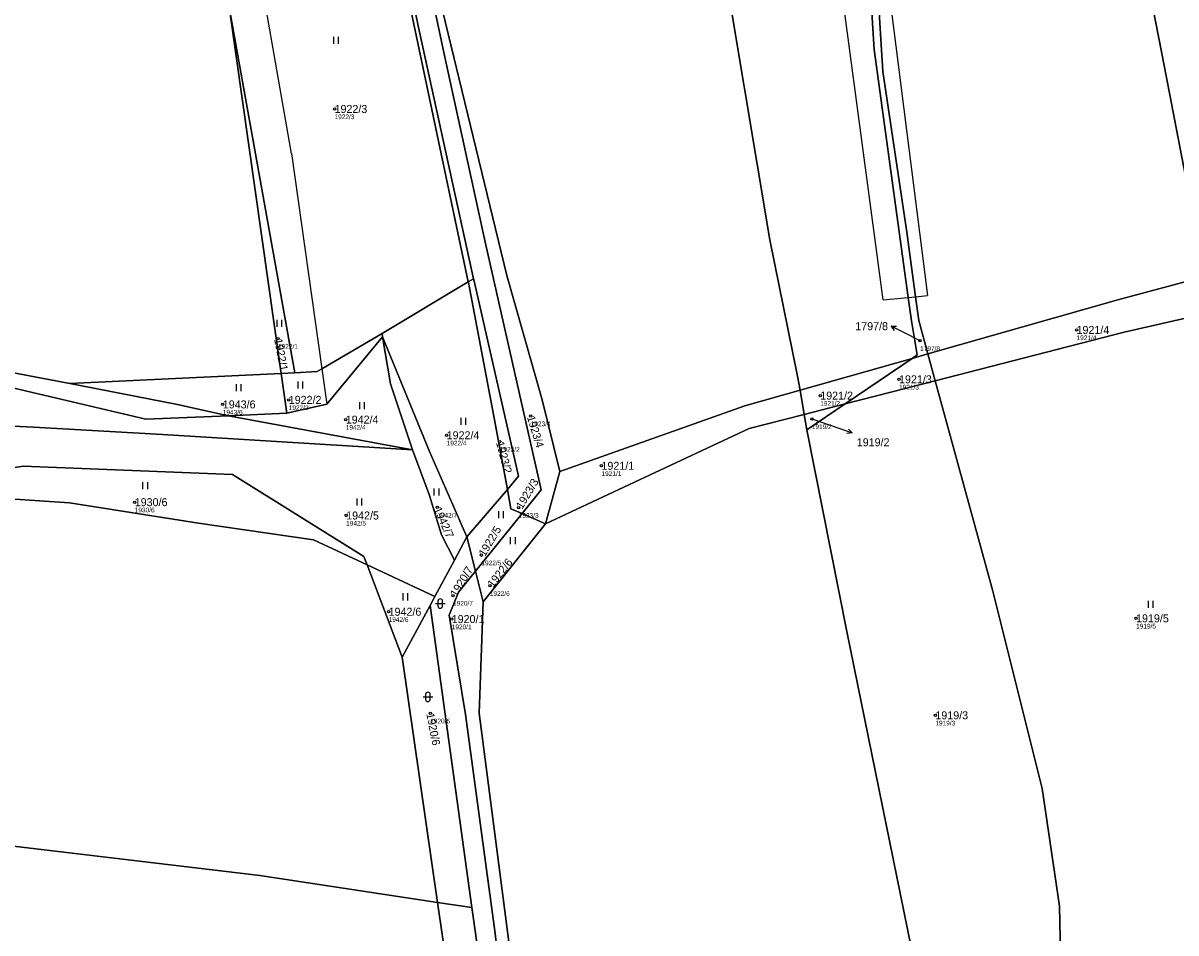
# Model space of a CAD drawing. Extents: x -762274 to -759271, y -1061928 to -1059060.
# Drawn here: x -761266.1 to -761021.1, y -1061226.2 to -1061032.8 of the extents above; entities that cross this region are included whole.
import ezdxf

# ---------------------------------------------------------------- set-up
doc = ezdxf.new("R2010")
doc.units = 0
for name, color, linetype in [('Definiční body', 7, 'Continuous'), ('Hranice parcel', 7, 'Continuous'), ('Parcelní čísla', 7, 'Continuous'), ('Polygon parcely', 7, 'Continuous'), ('Pop  PČ popisy', 7, 'Continuous'), ('Vnitřní kresba', 7, 'Continuous'), ('Značky kultur', 7, 'Continuous')]:
    doc.layers.add(name, color=color, linetype=linetype)

msp = doc.modelspace()

# ---------------------------------------------------------------- linework, layer by layer
at = {"layer": 'Definiční body'}
for centre in [(-761199.9, -1061051.11), (-761042.26, -1061098.08), (-761211.91, -1061099.92), (-761075.49, -1061100.38), (-761079.97, -1061108.57), (-761209.63, -1061112.93), (-761096.71, -1061112.03), (-761223.64, -1061113.9), (-761197.52, -1061117.13), (-761158.22, -1061116.37), (-761098.49, -1061116.98), (-761176.08, -1061120.46), (-761164.79, -1061121.79), (-761143.19, -1061126.95), (-761242.35, -1061134.68), (-761197.43, -1061137.51), (-761178.08, -1061135.8), (-761160.76, -1061135.84), (-761168.69, -1061145.94), (-761166.9, -1061152.44), (-761174.73, -1061154.52), (-761188.41, -1061157.97), (-761175.01, -1061159.52), (-761029.61, -1061159.37), (-761179.58, -1061179.53), (-761072.25, -1061179.98)]:
    msp.add_circle(centre, 0.25, dxfattribs=at)
at = {"layer": 'Hranice parcel'}
for p, q in [((-761222.24, -1061029.91), (-761211.23, -1061107.35)), ((-761208.36, -1061107.21), (-761222.24, -1061029.91)), ((-761189.78, -1061098.8), (-761171.5, -1061087.86)), ((-761171.5, -1061087.86), (-761170.37, -1061087.19)), ((-761189.69, -1061099.55), (-761189.78, -1061098.8)), ((-761077.2, -1061104.12), (-761073.84, -1061103.17)), ((-761072.28, -1061108.86), (-761073.84, -1061103.17)), ((-761101, -1061110.89), (-761077.2, -1061104.12)), ((-761091.45, -1061113.79), (-761077.2, -1061104.12)), ((-761256.17, -1061109.48), (-761211.23, -1061107.35)), ((-761211.23, -1061107.35), (-761208.36, -1061107.21)), ((-761211.23, -1061107.35), (-761210.03, -1061115.77)), ((-761072.28, -1061108.86), (-761091.45, -1061113.79)), ((-761100.11, -1061116.02), (-761101, -1061110.89)), ((-761091.45, -1061113.79), (-761100.11, -1061116.02)), ((-761099.54, -1061119.28), (-761091.45, -1061113.79)), ((-761210.03, -1061115.77), (-761222.41, -1061116.3)), ((-761183.34, -1061123.56), (-761222.41, -1061116.3)), ((-761099.54, -1061119.28), (-761100.11, -1061116.02)), ((-761152.03, -1061128.18), (-761155.05, -1061139.28)), ((-761171.79, -1061142.05), (-761163.19, -1061131.95)), ((-761169.95, -1061149.31), (-761160.07, -1061137.09)), ((-761155.05, -1061139.28), (-761160.07, -1061137.09)), ((-761155.05, -1061139.28), (-761168.3, -1061155.84)), ((-761171.79, -1061142.05), (-761174.45, -1061147.02)), ((-761169.95, -1061149.31), (-761171.79, -1061142.05)), ((-761174.45, -1061147.02), (-761178.58, -1061154.73)), ((-761192.99, -1061148.01), (-761178.58, -1061154.73)), ((-761185.5, -1061167.65), (-761192.99, -1061148.01)), ((-761168.3, -1061155.84), (-761169.95, -1061149.31)), ((-761178.58, -1061154.73), (-761179.62, -1061156.67)), ((-761179.62, -1061156.67), (-761185.5, -1061167.65)), ((-761170.7, -1061220.84), (-761179.62, -1061156.67)), ((-761178, -1061219.74), (-761185.5, -1061167.65)), ((-761178, -1061219.74), (-761170.7, -1061220.84)), ((-761170.7, -1061220.84), (-761160.65, -1061291.7))]:
    msp.add_line(p, q, dxfattribs=at)
for points in [[(-761170.37, -1061087.19), (-761182.15, -1061033.41), (-761192.81, -1060981.17), (-761201.58, -1060939.61), (-761207.64, -1060866.93)], [(-761014.97, -1061086.68), (-761023.67, -1061041.9), (-761028.31, -1061017.87), (-761031.24, -1060999.37), (-761036.6, -1060971.18), (-761038.06, -1060961.47), (-761048.36, -1060907.39), (-761050.73, -1060893.26), (-761054.02, -1060875.83)], [(-761101, -1061110.89), (-761101.52, -1061107.93), (-761107.45, -1061078.9), (-761118.23, -1061014.13), (-761124.9, -1060970.02), (-761131.4, -1060927.77), (-761133.78, -1060914.3)], [(-761077.2, -1061104.12), (-761076.12, -1061103.39), (-761077.35, -1061096.13), (-761078.03, -1061091.16), (-761085.26, -1061038.48), (-761090.06, -1060961.77), (-761091.36, -1060940.91)], [(-761073.84, -1061103.17), (-761075.78, -1061096.07), (-761076.46, -1061091.02), (-761078.31, -1061077.27), (-761083.43, -1061043.17), (-761085.77, -1061005.33), (-761087.13, -1060980.98), (-761089.31, -1060941.88)], [(-761171.5, -1061087.86), (-761184.98, -1061023.92), (-761198.86, -1060964.24)], [(-761160.07, -1061137.09), (-761155.97, -1061132.02), (-761167.82, -1061079.73), (-761176.7, -1061039.07), (-761187.22, -1060989.22)], [(-761187.22, -1060989.22), (-761178.74, -1061022.78), (-761163.29, -1061086.48), (-761155.79, -1061112.92), (-761152.03, -1061128.18)], [(-761163.19, -1061131.95), (-761165.9, -1061117.18), (-761171.47, -1061087.98), (-761171.5, -1061087.86)], [(-761163.19, -1061131.95), (-761160.82, -1061129.17), (-761170.2, -1061087.97), (-761170.37, -1061087.19)], [(-761073.84, -1061103.17), (-761033.48, -1061091.7), (-761014.97, -1061086.68)], [(-761256.17, -1061109.48), (-761320.01, -1061097.35), (-761353.94, -1061091.11)], [(-761013.49, -1061094.27), (-761032.12, -1061098.53), (-761072.28, -1061108.86)], [(-761210.03, -1061115.77), (-761201.55, -1061113.86), (-761189.69, -1061099.55)], [(-761189.78, -1061098.8), (-761202.61, -1061106.33), (-761203.59, -1061106.91), (-761208.36, -1061107.21)], [(-761189.69, -1061099.55), (-761179.75, -1061123.92), (-761171.79, -1061142.05)], [(-761183.34, -1061123.56), (-761188.04, -1061109.55), (-761189.69, -1061099.55)], [(-761222.41, -1061116.3), (-761239.97, -1061117.06), (-761268.89, -1061110.21), (-761302.66, -1061116.85)], [(-761222.41, -1061116.3), (-761233.59, -1061113.84), (-761256.17, -1061109.48)], [(-761041.03, -1061426.91), (-761039.74, -1061412.76), (-761040.35, -1061388.86), (-761040.73, -1061370.04), (-761042.06, -1061339.53), (-761044.59, -1061281.72), (-761045.9, -1061220.51), (-761049.54, -1061195.55), (-761060.03, -1061153.58), (-761072.28, -1061108.86)], [(-761152.03, -1061128.18), (-761112.7, -1061114.21), (-761101, -1061110.89)], [(-761302.66, -1061116.85), (-761263.85, -1061118.72), (-761236.46, -1061120.32), (-761183.34, -1061123.56)], [(-761100.11, -1061116.02), (-761111.78, -1061119.02), (-761155.05, -1061139.28)], [(-761067.22, -1061452.16), (-761067.35, -1061439.55), (-761068.09, -1061365.35), (-761069.58, -1061343.59), (-761070.48, -1061323.16), (-761076.41, -1061232.97), (-761077.4, -1061229.27), (-761091.07, -1061162.16), (-761099.54, -1061119.28)], [(-761174.45, -1061147.02), (-761177.15, -1061141.59), (-761179.83, -1061133.04), (-761183.34, -1061123.56)], [(-761192.99, -1061148.01), (-761193.68, -1061146.21), (-761221.58, -1061128.83), (-761266.03, -1061127.05), (-761297.49, -1061132.04)], [(-761192.99, -1061148.01), (-761204.36, -1061142.71), (-761228.81, -1061139.16), (-761256.22, -1061134.85), (-761297.49, -1061132.04)], [(-761160.07, -1061137.09), (-761162.43, -1061136.06), (-761163.19, -1061131.95)], [(-761169.95, -1061149.31), (-761173.58, -1061153.8), (-761175.57, -1061158.72), (-761172.09, -1061179.78), (-761165.75, -1061226.36), (-761158.24, -1061292.05)], [(-761075.47, -1061476.21), (-761089.36, -1061445.27), (-761138.1, -1061371.54), (-761145.11, -1061353.09), (-761150.3, -1061308.1), (-761162.09, -1061234.11), (-761169.2, -1061179.55), (-761168.3, -1061155.84)], [(-761350.05, -1061196.29), (-761300.07, -1061203.26), (-761275.36, -1061206.92), (-761215.74, -1061214.03), (-761178, -1061219.74)], [(-761178, -1061219.74), (-761175.78, -1061235.2), (-761166.56, -1061290.86)]]:
    msp.add_lwpolyline(points, dxfattribs=at)
at = {"layer": 'Polygon parcely'}
for points in [[(-761101, -1061110.89), (-761101.52, -1061107.93), (-761107.45, -1061078.9), (-761118.23, -1061014.13), (-761124.9, -1060970.02), (-761131.4, -1060927.77), (-761133.78, -1060914.3), (-761139.04, -1060904.51), (-761159.24, -1060874.27), (-761176.9, -1060848.97), (-761196.4, -1060859.25), (-761204.26, -1060865.05), (-761197.72, -1060935.64), (-761191.54, -1060968.76), (-761187.22, -1060989.22), (-761178.74, -1061022.78), (-761163.29, -1061086.48), (-761155.79, -1061112.92), (-761152.03, -1061128.18), (-761112.7, -1061114.21)], [(-760980.32, -1061077.27), (-760995.8, -1061013.69), (-761005.88, -1060977.12), (-761015.12, -1060926.73), (-761023.16, -1060859.94), (-761054.02, -1060875.83), (-761050.73, -1060893.26), (-761048.36, -1060907.39), (-761038.06, -1060961.47), (-761036.6, -1060971.18), (-761031.24, -1060999.37), (-761028.31, -1061017.87), (-761023.67, -1061041.9), (-761014.97, -1061086.68)], [(-761182.15, -1061033.41), (-761192.81, -1060981.17), (-761201.58, -1060939.61), (-761207.64, -1060866.93), (-761211.24, -1060868.45), (-761206.51, -1060911.83), (-761203.98, -1060939.11), (-761198.86, -1060964.24), (-761184.98, -1061023.92), (-761171.5, -1061087.86), (-761170.37, -1061087.19)], [(-761155.97, -1061132.02), (-761167.82, -1061079.73), (-761176.7, -1061039.07), (-761187.22, -1060989.22), (-761193.81, -1060963.15), (-761198.2, -1060937.53), (-761201.43, -1060909.76), (-761205.68, -1060866.1), (-761207.64, -1060866.93), (-761201.58, -1060939.61), (-761192.81, -1060981.17), (-761182.15, -1061033.41), (-761170.37, -1061087.19), (-761170.2, -1061087.97), (-761160.82, -1061129.17), (-761163.19, -1061131.95), (-761162.43, -1061136.06), (-761160.07, -1061137.09)], [(-761048.36, -1060907.39), (-761050.73, -1060893.26), (-761054.02, -1060875.83), (-761056.16, -1060876.93), (-761089.31, -1060941.88), (-761087.13, -1060980.98), (-761085.77, -1061005.33), (-761083.43, -1061043.17), (-761078.31, -1061077.27), (-761076.46, -1061091.02), (-761075.78, -1061096.07), (-761073.84, -1061103.17), (-761033.48, -1061091.7), (-761014.97, -1061086.68), (-761023.67, -1061041.9), (-761028.31, -1061017.87), (-761031.24, -1060999.37), (-761036.6, -1060971.18), (-761038.06, -1060961.47)], [(-761077.35, -1061096.13), (-761078.03, -1061091.16), (-761085.26, -1061038.48), (-761090.06, -1060961.77), (-761091.36, -1060940.91), (-761096.31, -1060938.56), (-761097.94, -1060937.78), (-761125.18, -1060919.94), (-761133.78, -1060914.3), (-761131.4, -1060927.77), (-761124.9, -1060970.02), (-761118.23, -1061014.13), (-761107.45, -1061078.9), (-761101.52, -1061107.93), (-761101, -1061110.89), (-761077.2, -1061104.12), (-761076.12, -1061103.39)], [(-761073.84, -1061103.17), (-761075.78, -1061096.07), (-761076.46, -1061091.02), (-761078.31, -1061077.27), (-761083.43, -1061043.17), (-761085.77, -1061005.33), (-761087.13, -1060980.98), (-761089.31, -1060941.88), (-761091.36, -1060940.91), (-761090.06, -1060961.77), (-761085.26, -1061038.48), (-761078.03, -1061091.16), (-761077.35, -1061096.13), (-761076.12, -1061103.39), (-761077.2, -1061104.12)], [(-761184.98, -1061023.92), (-761198.86, -1060964.24), (-761239.68, -1060942.44), (-761217.39, -1061012.73), (-761222.24, -1061029.91), (-761208.36, -1061107.21), (-761203.59, -1061106.91), (-761202.61, -1061106.33), (-761189.78, -1061098.8), (-761171.5, -1061087.86)], [(-761152.03, -1061128.18), (-761155.79, -1061112.92), (-761163.29, -1061086.48), (-761178.74, -1061022.78), (-761187.22, -1060989.22), (-761176.7, -1061039.07), (-761167.82, -1061079.73), (-761155.97, -1061132.02), (-761160.07, -1061137.09), (-761155.05, -1061139.28)], [(-761246.16, -1061016.23), (-761356.08, -1061019.5), (-761358.46, -1061024.81), (-761353.94, -1061091.11), (-761320.01, -1061097.35), (-761256.17, -1061109.48), (-761211.23, -1061107.35), (-761222.24, -1061029.91), (-761233.26, -1061029.77), (-761235.27, -1061015.91)], [(-761208.36, -1061107.21), (-761222.24, -1061029.91), (-761211.23, -1061107.35)], [(-761163.19, -1061131.95), (-761165.9, -1061117.18), (-761171.47, -1061087.98), (-761171.5, -1061087.86), (-761189.78, -1061098.8), (-761189.69, -1061099.55), (-761179.75, -1061123.92), (-761171.79, -1061142.05)], [(-761160.82, -1061129.17), (-761170.2, -1061087.97), (-761170.37, -1061087.19), (-761171.5, -1061087.86), (-761171.47, -1061087.98), (-761165.9, -1061117.18), (-761163.19, -1061131.95)], [(-761013.49, -1061094.27), (-761014.97, -1061086.68), (-761033.48, -1061091.7), (-761073.84, -1061103.17), (-761072.28, -1061108.86), (-761032.12, -1061098.53)], [(-761256.17, -1061109.48), (-761320.01, -1061097.35), (-761353.94, -1061091.11), (-761352.05, -1061114.46), (-761302.66, -1061116.85), (-761268.89, -1061110.21), (-761239.97, -1061117.06), (-761222.41, -1061116.3), (-761233.59, -1061113.84)], [(-761013.49, -1061094.27), (-761032.12, -1061098.53), (-761072.28, -1061108.86), (-761060.03, -1061153.58), (-761049.54, -1061195.55), (-761045.9, -1061220.51), (-761044.59, -1061281.72), (-761042.06, -1061339.53), (-761040.73, -1061370.04), (-761040.35, -1061388.86), (-761039.74, -1061412.76), (-761041.03, -1061426.91), (-761035.73, -1061422.66), (-760996.18, -1061367.52), (-760981.2, -1061333.75), (-760979.69, -1061325.13), (-760984.93, -1061290.84), (-760997.48, -1061203.99), (-760998.23, -1061196.21), (-761005.86, -1061140.55), (-761011.48, -1061104.61)], [(-761222.41, -1061116.3), (-761183.34, -1061123.56), (-761188.04, -1061109.55), (-761189.69, -1061099.55), (-761201.55, -1061113.86), (-761210.03, -1061115.77)], [(-761203.59, -1061106.91), (-761208.36, -1061107.21), (-761211.23, -1061107.35), (-761210.03, -1061115.77), (-761201.55, -1061113.86), (-761189.69, -1061099.55), (-761189.78, -1061098.8), (-761202.61, -1061106.33)], [(-761174.45, -1061147.02), (-761171.79, -1061142.05), (-761179.75, -1061123.92), (-761189.69, -1061099.55), (-761188.04, -1061109.55), (-761183.34, -1061123.56), (-761179.83, -1061133.04), (-761177.15, -1061141.59)], [(-761072.28, -1061108.86), (-761073.84, -1061103.17), (-761077.2, -1061104.12), (-761091.45, -1061113.79)], [(-761077.2, -1061104.12), (-761101, -1061110.89), (-761100.11, -1061116.02), (-761091.45, -1061113.79)], [(-761210.03, -1061115.77), (-761211.23, -1061107.35), (-761256.17, -1061109.48), (-761233.59, -1061113.84), (-761222.41, -1061116.3)], [(-761263.85, -1061118.72), (-761236.46, -1061120.32), (-761183.34, -1061123.56), (-761222.41, -1061116.3), (-761239.97, -1061117.06), (-761268.89, -1061110.21), (-761302.66, -1061116.85)], [(-761060.03, -1061153.58), (-761072.28, -1061108.86), (-761091.45, -1061113.79), (-761099.54, -1061119.28), (-761091.07, -1061162.16), (-761077.4, -1061229.27), (-761076.41, -1061232.97), (-761070.48, -1061323.16), (-761069.58, -1061343.59), (-761068.09, -1061365.35), (-761067.35, -1061439.55), (-761067.22, -1061452.16), (-761057.92, -1061446.12), (-761051.73, -1061435.5), (-761041.03, -1061426.91), (-761039.74, -1061412.76), (-761040.35, -1061388.86), (-761040.73, -1061370.04), (-761042.06, -1061339.53), (-761044.59, -1061281.72), (-761045.9, -1061220.51), (-761049.54, -1061195.55)], [(-761100.11, -1061116.02), (-761101, -1061110.89), (-761112.7, -1061114.21), (-761152.03, -1061128.18), (-761155.05, -1061139.28), (-761111.78, -1061119.02)], [(-761179.83, -1061133.04), (-761183.34, -1061123.56), (-761236.46, -1061120.32), (-761263.85, -1061118.72), (-761302.66, -1061116.85), (-761321.15, -1061120.48), (-761352.05, -1061114.46), (-761351.95, -1061115.71), (-761332.75, -1061127.65), (-761313.13, -1061130.98), (-761297.49, -1061132.04), (-761266.03, -1061127.05), (-761221.58, -1061128.83), (-761193.68, -1061146.21), (-761192.99, -1061148.01), (-761178.58, -1061154.73), (-761174.45, -1061147.02), (-761177.15, -1061141.59)], [(-761091.45, -1061113.79), (-761100.11, -1061116.02), (-761099.54, -1061119.28)], [(-761076.41, -1061232.97), (-761077.4, -1061229.27), (-761091.07, -1061162.16), (-761099.54, -1061119.28), (-761100.11, -1061116.02), (-761111.78, -1061119.02), (-761155.05, -1061139.28), (-761168.3, -1061155.84), (-761169.2, -1061179.55), (-761162.09, -1061234.11), (-761150.3, -1061308.1), (-761145.11, -1061353.09), (-761138.1, -1061371.54), (-761089.36, -1061445.27), (-761075.47, -1061476.21), (-761067.22, -1061452.16), (-761067.35, -1061439.55), (-761068.09, -1061365.35), (-761069.58, -1061343.59), (-761070.48, -1061323.16)], [(-761185.5, -1061167.65), (-761192.99, -1061148.01), (-761204.36, -1061142.71), (-761228.81, -1061139.16), (-761256.22, -1061134.85), (-761297.49, -1061132.04), (-761319.95, -1061135.61), (-761332.75, -1061127.65), (-761351.24, -1061124.51), (-761352.12, -1061179.81), (-761351.76, -1061188.56), (-761350.05, -1061196.29), (-761300.07, -1061203.26), (-761275.36, -1061206.92), (-761215.74, -1061214.03), (-761178, -1061219.74)], [(-761221.58, -1061128.83), (-761266.03, -1061127.05), (-761297.49, -1061132.04), (-761256.22, -1061134.85), (-761228.81, -1061139.16), (-761204.36, -1061142.71), (-761192.99, -1061148.01), (-761193.68, -1061146.21)], [(-761162.43, -1061136.06), (-761163.19, -1061131.95), (-761171.79, -1061142.05), (-761169.95, -1061149.31), (-761160.07, -1061137.09)], [(-761155.05, -1061139.28), (-761160.07, -1061137.09), (-761169.95, -1061149.31), (-761168.3, -1061155.84)], [(-761178.58, -1061154.73), (-761179.62, -1061156.67), (-761170.7, -1061220.84), (-761160.65, -1061291.7), (-761158.24, -1061292.05), (-761165.75, -1061226.36), (-761172.09, -1061179.78), (-761175.57, -1061158.72), (-761173.58, -1061153.8), (-761169.95, -1061149.31), (-761171.79, -1061142.05), (-761174.45, -1061147.02)], [(-761192.99, -1061148.01), (-761185.5, -1061167.65), (-761179.62, -1061156.67), (-761178.58, -1061154.73)], [(-761173.58, -1061153.8), (-761175.57, -1061158.72), (-761172.09, -1061179.78), (-761165.75, -1061226.36), (-761158.24, -1061292.05), (-761151.73, -1061331.3), (-761152.1, -1061360.03), (-761152.18, -1061365.4), (-761131.9, -1061398.42), (-761121.87, -1061411.17), (-761106.8, -1061437.4), (-761092.63, -1061454.25), (-761075.47, -1061476.21), (-761089.36, -1061445.27), (-761138.1, -1061371.54), (-761145.11, -1061353.09), (-761150.3, -1061308.1), (-761162.09, -1061234.11), (-761169.2, -1061179.55), (-761168.3, -1061155.84), (-761169.95, -1061149.31)], [(-761170.7, -1061220.84), (-761179.62, -1061156.67), (-761185.5, -1061167.65), (-761178, -1061219.74)], [(-761335.64, -1061266.84), (-761166.56, -1061290.86), (-761175.78, -1061235.2), (-761178, -1061219.74), (-761215.74, -1061214.03), (-761275.36, -1061206.92), (-761300.07, -1061203.26), (-761350.05, -1061196.29), (-761342.32, -1061231.17)], [(-761175.78, -1061235.2), (-761166.56, -1061290.86), (-761160.65, -1061291.7), (-761170.7, -1061220.84), (-761178, -1061219.74)]]:
    msp.add_lwpolyline(points, close=True, dxfattribs=at)
at = {"layer": 'Pop  PČ popisy'}
for p, q in [((-761078.98, -1061098.62), (-761081.65, -1061097.26)), ((-761081.65, -1061097.26), (-761080.53, -1061097.27)), ((-761081.65, -1061097.26), (-761080.99, -1061098.16)), ((-761075.49, -1061100.38), (-761078.98, -1061098.62)), ((-761098.49, -1061116.98), (-761092.78, -1061118.98)), ((-761092.78, -1061118.98), (-761089.94, -1061119.96)), ((-761089.94, -1061119.96), (-761091.05, -1061120.1)), ((-761089.94, -1061119.96), (-761090.73, -1061119.16))]:
    msp.add_line(p, q, dxfattribs=at)
at = {"layer": 'Vnitřní kresba'}
for p, q in [((-761209.04, -1061060.55), (-761217.39, -1061012.73)), ((-761083.37, -1061091.65), (-761091.72, -1061029.21)), ((-761081.81, -1061028.84), (-761073.91, -1061090.78)), ((-761209.04, -1061060.55), (-761202.61, -1061106.33)), ((-761078.03, -1061091.16), (-761076.46, -1061091.02)), ((-761076.46, -1061091.02), (-761073.91, -1061090.78)), ((-761083.37, -1061091.65), (-761078.03, -1061091.16)), ((-761202.61, -1061106.33), (-761201.55, -1061113.86))]:
    msp.add_line(p, q, dxfattribs=at)
at = {"layer": 'Značky kultur'}
for p, q in [((-761200.06, -1061037.28), (-761200.06, -1061035.78)), ((-761199.06, -1061037.28), (-761199.06, -1061035.78)), ((-761212.07, -1061097.42), (-761212.07, -1061095.92)), ((-761211.07, -1061097.42), (-761211.07, -1061095.92)), ((-761220.74, -1061111.09), (-761220.74, -1061109.59)), ((-761219.74, -1061111.09), (-761219.74, -1061109.59)), ((-761207.61, -1061110.51), (-761207.61, -1061109.01)), ((-761206.61, -1061110.51), (-761206.61, -1061109.01)), ((-761194.54, -1061114.93), (-761194.54, -1061113.43)), ((-761193.54, -1061114.93), (-761193.54, -1061113.43)), ((-761173.03, -1061118.26), (-761173.03, -1061116.76)), ((-761172.03, -1061118.26), (-761172.03, -1061116.76)), ((-761240.6, -1061131.92), (-761240.6, -1061130.42)), ((-761239.6, -1061131.92), (-761239.6, -1061130.42)), ((-761178.7, -1061133.29), (-761178.7, -1061131.79)), ((-761177.7, -1061133.29), (-761177.7, -1061131.79)), ((-761195.11, -1061135.37), (-761195.11, -1061133.87)), ((-761194.11, -1061135.37), (-761194.11, -1061133.87)), ((-761164.98, -1061138.09), (-761164.98, -1061136.59)), ((-761163.98, -1061138.09), (-761163.98, -1061136.59)), ((-761162.49, -1061143.62), (-761162.49, -1061142.12)), ((-761161.49, -1061143.62), (-761161.49, -1061142.12)), ((-761185.31, -1061155.55), (-761185.31, -1061154.05)), ((-761184.31, -1061155.55), (-761184.31, -1061154.05)), ((-761178.43, -1061156.23), (-761176.43, -1061156.23)), ((-761177.93, -1061155.73), (-761177.93, -1061156.73)), ((-761176.93, -1061156.73), (-761176.93, -1061155.73)), ((-761026.96, -1061157.17), (-761026.96, -1061155.67)), ((-761025.96, -1061157.17), (-761025.96, -1061155.67)), ((-761181.05, -1061176.07), (-761179.05, -1061176.07)), ((-761180.55, -1061175.57), (-761180.55, -1061176.57)), ((-761179.55, -1061176.57), (-761179.55, -1061175.57))]:
    msp.add_line(p, q, dxfattribs=at)
for centre, start, end in [((-761177.43, -1061155.73), 0, 180), ((-761177.43, -1061156.73), 180, 359.9879), ((-761180.05, -1061175.57), 0, 180), ((-761180.05, -1061176.57), 180, 359.9879)]:
    msp.add_arc(centre, 0.5, start, end, dxfattribs=at)

# ---------------------------------------------------------------- texts
at = {"layer": 'Definiční body'}
for s, p in [('1922/3', (-761199.9, -1061053.27)), ('1921/4', (-761042.26, -1061100.24)), ('1922/1', (-761211.91, -1061102.08)), ('1797/8', (-761075.49, -1061102.54)), ('1921/3', (-761079.97, -1061110.73)), ('1943/6', (-761223.64, -1061116.06)), ('1922/2', (-761209.63, -1061115.09)), ('1921/2', (-761096.71, -1061114.19)), ('1923/4', (-761158.22, -1061118.53)), ('1942/4', (-761197.52, -1061119.29)), ('1919/2', (-761098.49, -1061119.14)), ('1922/4', (-761176.08, -1061122.62)), ('1923/2', (-761164.79, -1061123.95)), ('1921/1', (-761143.19, -1061129.11)), ('1930/6', (-761242.35, -1061136.84)), ('1942/7', (-761178.08, -1061137.96)), ('1923/3', (-761160.76, -1061138)), ('1942/5', (-761197.43, -1061139.67)), ('1922/5', (-761168.69, -1061148.1)), ('1922/6', (-761166.9, -1061154.6)), ('1920/7', (-761174.73, -1061156.68)), ('1942/6', (-761188.41, -1061160.13)), ('1920/1', (-761175.01, -1061161.68)), ('1919/5', (-761029.61, -1061161.53)), ('1920/6', (-761179.58, -1061181.69)), ('1919/3', (-761072.25, -1061182.14))]:
    msp.add_text(s, height=1, dxfattribs=at).set_placement(p)
at = {"layer": 'Parcelní čísla'}
for s, p in [('1922/3', (-761199.9, -1061051.96)), ('1797/8', (-761089.27, -1061098.12)), ('1921/4', (-761042.26, -1061098.93)), ('1921/3', (-761079.97, -1061109.42)), ('1943/6', (-761223.64, -1061114.75)), ('1922/2', (-761209.63, -1061113.78)), ('1921/2', (-761096.71, -1061112.88)), ('1942/4', (-761197.52, -1061117.98)), ('1922/4', (-761176.08, -1061121.31)), ('1919/2', (-761088.95, -1061122.8)), ('1921/1', (-761143.19, -1061127.8)), ('1930/6', (-761242.35, -1061135.53)), ('1942/5', (-761197.43, -1061138.36)), ('1942/6', (-761188.41, -1061158.82)), ('1920/1', (-761175.01, -1061160.37)), ('1919/5', (-761029.61, -1061160.22)), ('1919/3', (-761072.25, -1061180.83))]:
    msp.add_text(s, height=1.7, dxfattribs=at).set_placement(p)
for s, rotation, p in [('1922/1', 281, (-761212.74, -1061100.08)), ('1923/4', 287, (-761159.03, -1061116.62)), ('1923/2', 285, (-761165.61, -1061122.01)), ('1923/3', 59, (-761160.03, -1061136.28)), ('1942/7', 294, (-761178.86, -1061136.15)), ('1922/5', 59, (-761167.96, -1061146.38)), ('1922/6', 52, (-761166.23, -1061152.96)), ('1920/7', 59, (-761174, -1061154.96)), ('1920/6', 281, (-761180.41, -1061179.69))]:
    msp.add_text(s, height=1.7, rotation=rotation, dxfattribs=at).set_placement(p)

doc.saveas('drawing.dxf')
